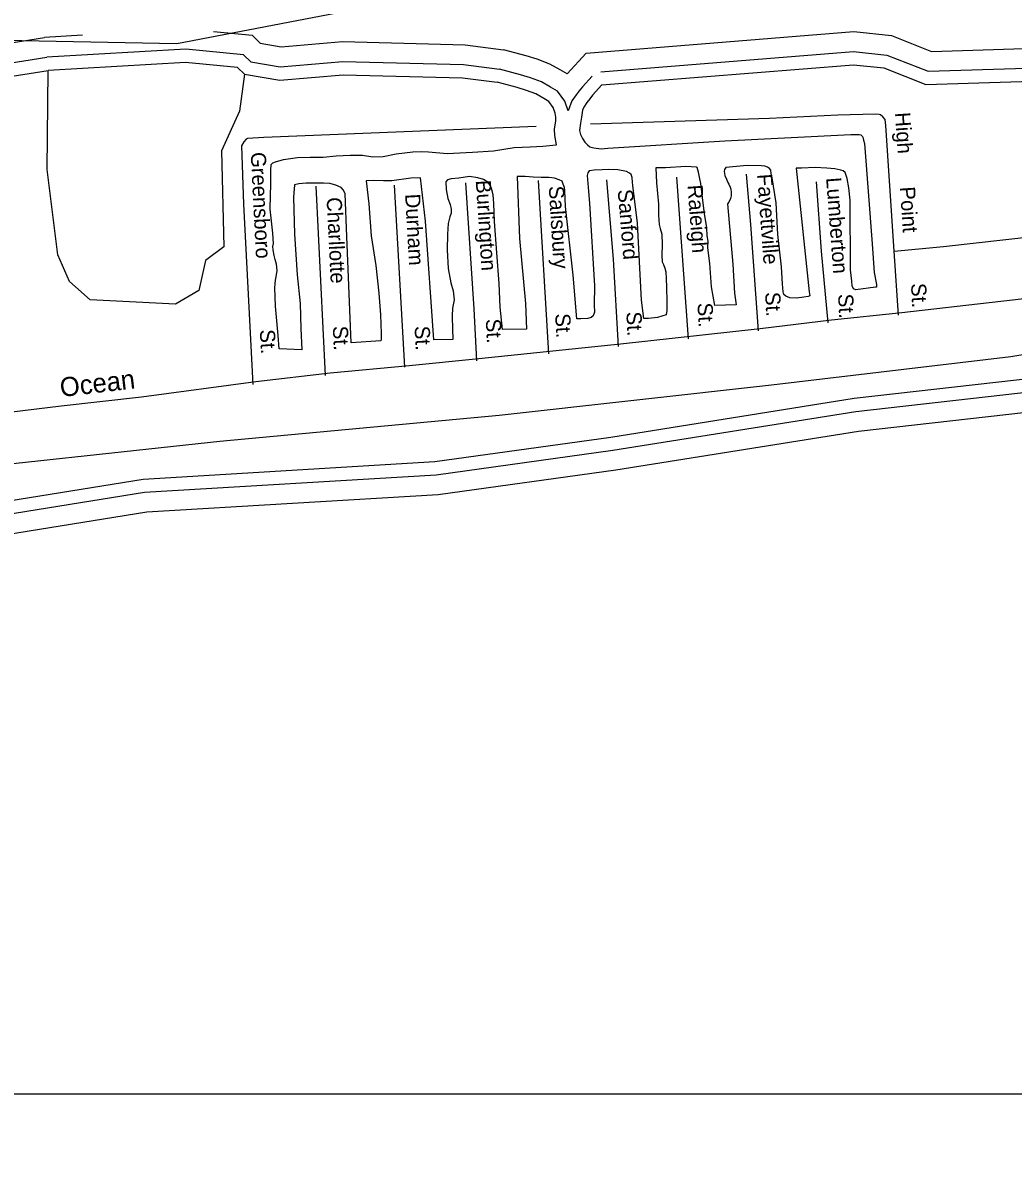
# Model space of a CAD drawing. Extents: x 2104537 to 2336408, y 34176 to 229611.
# Drawn here: x 2211289 to 2216206, y 55581 to 61283 of the extents above; entities that cross this region are included whole.
import ezdxf

# ---------------------------------------------------------------- set-up
doc = ezdxf.new("R2010")
doc.units = 0
for name, color, linetype in [('Exist Boundary Political City Limit New', 7, 'Continuous'), ('Exist Boundary Political CountyLine', 7, 'Continuous'), ('Exist Hydrographic Buffer Line', 7, 'Continuous'), ('Exist Hydrographic Creek Single Shore', 7, 'Continuous'), ('Exist Hydrographic Misc Water Feature', 7, 'Continuous'), ('Exist Road Non-System Type 51', 7, 'Continuous'), ('Exist Road Non-System Type 51 Label', 7, 'Continuous'), ('Exist Road Secondary Type 51 Attributed', 7, 'Continuous'), ('Exist Road Secondary Type 51 Label', 7, 'Continuous'), ('Map Preparation Boundary City Limit Buffer Line', 7, 'Continuous'), ('Map Preparation Inset Cut Line', 7, 'Continuous')]:
    doc.layers.add(name, color=color, linetype=linetype)

msp = doc.modelspace()

# ---------------------------------------------------------------- linework, layer by layer
at = {"layer": 'Exist Boundary Political City Limit New'}
for points in [[(2202125.8, 60433.4), (2206426.8, 60920), (2208243, 61145), (2209464, 61195.5), (2210426.2, 61213), (2212053.5, 61181.6), (2213011.8, 61364.8), (2214302.2, 61459.6), (2216452.2, 61722), (2217900, 61779.7), (2219700, 61841.9), (2222322.2, 61914.7), (2223679.5, 61917.5), (2224125, 61988.9), (2226136, 62154.2)], [(2224260.5, 60593.1), (2223479.5, 60441.5), (2222500.5, 60336.5), (2220495.8, 60114.9), (2219027.2, 59963.2), (2217535.2, 59846.6), (2216195, 59624.9), (2215006, 59484.9), (2213654, 59333.3), (2212267, 59205), (2210763.5, 59041.7), (2209015.2, 58831.7), (2207092.2, 58598.4), (2203629, 58147.7)]]:
    msp.add_lwpolyline(points, dxfattribs=at)
at = {"layer": 'Exist Boundary Political CountyLine'}
msp.add_lwpolyline([(2224260.4, 60593.1), (2223479.5, 60441.5), (2222500.5, 60336.5), (2220495.7, 60114.9), (2219027.2, 59963.2), (2217535.3, 59846.6), (2216194.9, 59624.9), (2215006.1, 59484.9), (2213654.1, 59333.3), (2212267.1, 59205), (2210763.6, 59041.7), (2209015.3, 58831.7), (2207092.1, 58598.4), (2204341.5, 58271.7)], dxfattribs=at)
at = {"layer": 'Exist Hydrographic Buffer Line'}
for points in [[(2214158.8, 61040.6), (2215413.9, 61141.7), (2215579, 61124.1), (2215783.6, 61043.1), (2217191.1, 61087.3), (2217566.2, 61133.7), (2217802, 61082.7), (2221231.8, 61206.4), (2221671.7, 61249.3), (2222332.1, 61487.4), (2224136.2, 61933.9), (2225101.5, 62024.4), (2225742.6, 62038.3), (2226822.1, 62135.2), (2227645, 62243.5)], [(2214086.5, 61133.5), (2215415.2, 61240.6), (2215602.8, 61220.6), (2215800.9, 61142.1), (2217183.5, 61185.5), (2217570.7, 61233.5), (2217810.8, 61181.5), (2219740.6, 61251.1)], [(2210285.9, 61060.2), (2210636.1, 61090.8), (2211396.6, 61211.1)], [(2211584.6, 61222), (2211396.6, 61211.1)], [(2212467.4, 61182.2), (2212428.9, 61220.2), (2212235.4, 61238.7)], [(2212467.4, 61182.2), (2212570.9, 61164.6), (2212875.2, 61190.4), (2213484.8, 61175.3), (2213675.4, 61150.2)], [(2212420.3, 61090.3), (2212384.6, 61125.6), (2212098.2, 61153), (2211407.1, 61113.1)], [(2213992.1, 61030.2), (2213956.7, 61050.2), (2213905.6, 61079.3), (2213842.4, 61103.6), (2213787.5, 61120.5), (2213675.4, 61150.2)], [(2214086.5, 61133.5), (2213992.1, 61030.2)], [(2210283.8, 60961.3), (2210648.1, 60993.1), (2211407.1, 61113.1)], [(2212420.3, 61090.3), (2212566.8, 61065.5), (2212878.1, 61091.8), (2213477.1, 61077), (2213656.3, 61053.4)], [(2213944.2, 60944.2), (2213908.1, 60964.6), (2213863.3, 60990.1), (2213810.2, 61010.6), (2213760.5, 61025.9), (2213656.3, 61053.4)], [(2214115.6, 61019.5), (2214066.9, 60966.1), (2214051.7, 60945.9), (2214036.8, 60927), (2214015.4, 60895.9), (2213997.1, 60847.1)], [(2213997.1, 60847.1), (2213980.5, 60894.9), (2213944.2, 60944.2)], [(2213341.5, 59039.4), (2214218.7, 59160.8), (2215425, 59354), (2219658.5, 59833), (2220409.7, 59871.1), (2220759.8, 59923.5), (2221808, 59978.7), (2223040.4, 60128.9), (2225026.9, 60261), (2227670.4, 60298.6)], [(2190473.3, 56064.1), (2190668, 56002.3), (2191062.7, 55790.4), (2191496, 55679.8), (2192558.7, 55695.9), (2193066.5, 55766.2), (2193316.2, 55838.8), (2193544.2, 56018), (2194287.6, 56359), (2195087.9, 56587.6), (2196285.3, 56856.4), (2197230, 57103.1), (2198783.7, 57289.2), (2202279, 57812.3), (2204270.7, 58010.4), (2204612.5, 58079.4), (2208395.3, 58553.7), (2209303.3, 58585.5), (2209971.2, 58691.1), (2210712.4, 58762.2), (2211893.2, 58952.5), (2213341.5, 59039.4)]]:
    msp.add_lwpolyline(points, dxfattribs=at)
at = {"layer": 'Exist Hydrographic Creek Single Shore'}
for points in [[(2214164.1, 60975.2), (2215413.1, 61075.8), (2215563.2, 61059.8), (2215772.1, 60977.1), (2217196.2, 61021.8), (2217563.2, 61067.3), (2217796.2, 61016.8), (2221236.1, 61140.9), (2221686.2, 61184.7), (2222351.2, 61424.6), (2224147.2, 61869), (2225105.3, 61958.8), (2225746.2, 61972.7), (2226829.3, 62070), (2227655.3, 62178.7)], [(2212388.9, 61029.1), (2212355.1, 61062.5), (2212097, 61087.2), (2211414.1, 61047.8)], [(2210328.1, 60899.3), (2210656.1, 60927.9), (2211414.1, 61047.8)], [(2212388.9, 61029.1), (2212564.1, 60999.4), (2212880, 61026.1), (2213472, 61011.5), (2213643.6, 60988.9)], [(2213899.7, 60894), (2213875.7, 60907.5), (2213835.1, 60930.7), (2213788.8, 60948.5), (2213742.4, 60962.8), (2213643.6, 60988.9)], [(2214164.1, 60975.2), (2214117.5, 60924.2), (2214103.7, 60905.8), (2214089.6, 60888), (2214074, 60865.3), (2214068.2, 60849.7), (2214062.6, 60815.4), (2214057.1, 60785.3), (2214053.1, 60749.3), (2214057.3, 60729.5), (2214067.8, 60709.6), (2214079.9, 60692), (2214092.1, 60678), (2214104, 60667.9), (2214124.3, 60662.6), (2214159.6, 60658.6), (2214194.1, 60661.3), (2214773.6, 60698.3), (2215399.5, 60728.9), (2215433.3, 60729.3), (2215441.1, 60729.8), (2215449.3, 60728), (2215457.4, 60719.6), (2215459.2, 60715.7), (2215463.6, 60701.5), (2215467.8, 60684.3), (2215505.8, 60185.6), (2215516.5, 60044.3), (2215527.2, 59984.4), (2215527.2, 59970.3), (2215523.3, 59970.3), (2215425.6, 59957.5), (2215413.6, 59963.6), (2215407.3, 59977.5), (2215405.1, 60001.5), (2215398.7, 60057.4), (2215398.9, 60187), (2215396.3, 60273), (2215396.8, 60403.5), (2215390.1, 60465), (2215382.1, 60510.4), (2215371.2, 60540.8), (2215361.2, 60548.6), (2215351.1, 60552.7), (2215321.4, 60558.2), (2215281.1, 60562.3), (2215223.1, 60565), (2215155.1, 60562.4), (2215129.2, 60562.9), (2215193.5, 59947.2), (2215195.7, 59927.4), (2215187.8, 59925.3), (2215166.1, 59920.8), (2215129.9, 59916.6), (2215097.8, 59917.8), (2215077.9, 59925.8), (2215066.6, 59934.8), (2215063.6, 59948), (2215061.1, 59987.4), (2215056.1, 60072.2), (2215038.2, 60233.3), (2215028.8, 60389.3), (2215009.8, 60513.4), (2215005.3, 60534.8), (2215003, 60552.9), (2214996.6, 60560.5), (2214986.3, 60567.3), (2214973.2, 60572.5), (2214956.9, 60574.4), (2214885, 60575.8), (2214779.2, 60564.7), (2214775.5, 60559.9), (2214773.4, 60555.6), (2214771.3, 60545.2), (2214774.2, 60526.1), (2214782.4, 60507.2), (2214789.9, 60490.7), (2214794, 60483.1), (2214800.6, 60468.2), (2214804, 60458.3), (2214806, 60441.8), (2214805.4, 60425.4), (2214802.8, 60410.7), (2214794.9, 60392.8), (2214786.9, 60384.8), (2214791.4, 60347), (2214814.3, 60085), (2214821.7, 59941.2), (2214830.4, 59883.6), (2214724.4, 59880.1), (2214707.4, 59972.3), (2214700.1, 60087.9), (2214689.2, 60166.2), (2214691.1, 60199.6), (2214686.7, 60225.9), (2214684.2, 60266.3), (2214673.4, 60336.1)], [(2213396.6, 60234.4), (2213395.4, 60156.6), (2213400.5, 60063), (2213413.2, 59992.9), (2213425.6, 59953.3), (2213430, 59908.9), (2213422.6, 59867.4), (2213420.9, 59828.7), (2213421.5, 59759.2), (2213424, 59717.1), (2213424.2, 59711.5), (2213330, 59710.1), (2213287.9, 60298.1), (2213263.8, 60513.5), (2213215.9, 60512.8), (2213121.5, 60498.8), (2213079.8, 60499.6), (2213032, 60501.6), (2212993.9, 60499), (2213006.1, 60384.6), (2213018.8, 60225.2), (2213042.2, 60078.8), (2213055.6, 59941.7), (2213065, 59833.3), (2213067.9, 59741.4), (2213068, 59713.5), (2213066.1, 59703.7), (2212918.3, 59694.1), (2212897, 60222), (2212888.6, 60435.4), (2212881.1, 60452.6), (2212869.2, 60465.3), (2212843.2, 60477.3), (2212812.2, 60485.1), (2212781.7, 60488.3), (2212730.2, 60488.3), (2212696.1, 60487.4), (2212658.9, 60484.1), (2212638.2, 60478.6), (2212632.7, 60417.4), (2212636.7, 60233.6), (2212650.9, 60031.5), (2212666.2, 59889.2), (2212669.7, 59765.4), (2212674.6, 59659.4), (2212560.8, 59664.2), (2212555.8, 59730.6), (2212542.6, 59876.1), (2212539.4, 59968.1), (2212541.5, 59988.4), (2212543.1, 60006.4), (2212547, 60022.1), (2212552.2, 60053.1), (2212548.3, 60086), (2212542.1, 60108.1), (2212535.9, 60127.9), (2212531.9, 60156.9), (2212530.6, 60172.3), (2212533.2, 60188), (2212530.5, 60239.6), (2212524.1, 60298.1), (2212517.4, 60357.9), (2212518.7, 60426.1), (2212520.4, 60480.9), (2212519.5, 60519.6), (2212519.5, 60551.4), (2212521, 60580.3), (2212530.4, 60589), (2212542.9, 60593.6), (2212582.8, 60604.4), (2212652.9, 60615.5), (2212714.6, 60615.9), (2212780.6, 60616.3), (2212844.7, 60623.3), (2212914.6, 60625.9), (2212976, 60627.3), (2213026.7, 60618.8), (2213078.5, 60619.4), (2213142.5, 60633.9), (2213224.3, 60642.9), (2213265.7, 60645.3), (2213302.4, 60644), (2213395.4, 60635.6), (2213522.2, 60642), (2213626.3, 60647.6), (2213728.3, 60664.3), (2213808.1, 60668.7), (2213869.9, 60671.4), (2213919.8, 60676.4), (2213937.9, 60678.3), (2213929.6, 60724.4), (2213929.2, 60756.6), (2213934.9, 60796.5), (2213934.6, 60815.5), (2213931.7, 60835.3), (2213921.8, 60864), (2213899.7, 60894)], [(2214673.4, 60336.1), (2214666.9, 60388.1), (2214660.4, 60444), (2214656, 60485.7), (2214649.9, 60509.8), (2214643.6, 60541.7), (2214637.2, 60565.8), (2214633.3, 60567.5), (2214580.8, 60570.8), (2214479.3, 60563.9), (2214431.1, 60563.2), (2214435.9, 60489.3), (2214445, 60383.2), (2214445.6, 60329), (2214448.3, 60283), (2214454.1, 60261.6), (2214460.8, 60233.6), (2214463.1, 60183.7), (2214461.7, 60127.9), (2214463.8, 60097.4), (2214470.1, 60083.5), (2214476.3, 60066), (2214481.2, 60047.2), (2214482.8, 60014.3), (2214485.3, 59970), (2214486.2, 59900.1), (2214486.4, 59855.8), (2214482.7, 59833.9), (2214439.4, 59820), (2214395, 59814.9), (2214373, 59814.7), (2214360, 59906.8), (2214340.2, 60288.4), (2214316.9, 60475.8), (2214315.9, 60492.3), (2214313.7, 60516.3), (2214309.4, 60530.1), (2214301, 60537.8), (2214285.4, 60546.3), (2214243.2, 60553.7), (2214197, 60555.2), (2214165.2, 60554.2), (2214125.1, 60552.7), (2214101.4, 60548.2), (2214093.4, 60539.2), (2214091.5, 60526.1), (2214096.2, 60466.3), (2214102.9, 60388.1), (2214127.2, 59978.5), (2214126, 59884.1), (2214126.6, 59846.3), (2214121, 59828.4), (2214110.7, 59819.7), (2214094.9, 59815.8), (2214059, 59813.2), (2214039, 59813.6), (2214020.6, 60031.4), (2213983.2, 60372.4), (2213980.4, 60450.5), (2213978.1, 60465.3), (2213971.9, 60482.5), (2213965.9, 60496.7), (2213951.6, 60504.2), (2213927.8, 60512.2), (2213899.7, 60516), (2213861.6, 60515.8), (2213822.3, 60517.5), (2213783.6, 60520.5), (2213743.6, 60520.7), (2213755.1, 60212.7), (2213784.3, 59890.6), (2213789.7, 59762.6), (2213669.6, 59761.6), (2213658.3, 59871.7), (2213653, 59989.3), (2213641.8, 60141.1), (2213630, 60297.1), (2213626.9, 60387.4), (2213624.7, 60429.4), (2213616.1, 60460.8), (2213608.3, 60479), (2213598.1, 60493), (2213575.7, 60505.9), (2213547.6, 60514.6), (2213505.7, 60520.3), (2213453.8, 60513.1), (2213415.6, 60508.9), (2213396.8, 60504.4), (2213389.8, 60494.7), (2213390.4, 60456.9), (2213399, 60410.8), (2213411.2, 60381.1), (2213415.4, 60358.7), (2213415.6, 60339), (2213408.4, 60321.1), (2213400.2, 60286.8), (2213396.6, 60234.4)], [(2213335.1, 59104.7), (2214209, 59225.7), (2215416.1, 59419), (2219653.1, 59898.4), (2220403.2, 59936.5), (2220753.2, 59988.8), (2221802.3, 60044.1), (2223034.2, 60194.3), (2225024.3, 60326.6), (2227669, 60364.2)], [(2213351.2, 58941.3), (2214233.2, 59063.4), (2215438.3, 59256.4), (2219666.5, 59734.9), (2220419.5, 59773.1), (2220769.7, 59825.4), (2221816.5, 59880.6), (2223049.6, 60030.9), (2225030.9, 60162.6), (2227672.6, 60200.2)], [(2190540.2, 56111.7), (2190693.6, 56063), (2191086.7, 55852), (2191503.8, 55745.6), (2192553.6, 55761.4), (2193052.7, 55830.6), (2193285.7, 55898.3), (2193509.8, 56074.4), (2194264.8, 56420.7), (2195071.7, 56651.3), (2196269.8, 56920.2), (2197217.8, 57167.7), (2198774.9, 57354.2), (2202270.9, 57877.5), (2204260.9, 58075.4), (2204601.9, 58144.2), (2208390, 58619.2), (2209297, 58651), (2209963, 58756.2), (2210704, 58827.3), (2211886, 59017.8), (2213335.1, 59104.7)], [(2190456.3, 55966.3), (2190629.5, 55911.3), (2191026.7, 55698), (2191484.4, 55581.2), (2192566.2, 55597.6), (2193087.1, 55669.7), (2193362, 55749.6), (2193595.9, 55933.4), (2194321.9, 56266.4), (2195112.2, 56492.2), (2196308.5, 56760.7), (2197248.4, 57006.1), (2198796.8, 57191.6), (2202291.1, 57714.6), (2204285.3, 57912.9), (2204628.4, 57982.2), (2208403.1, 58455.5), (2209312.7, 58487.4), (2209983.6, 58593.4), (2210724.9, 58664.5), (2211904, 58854.5), (2213351.2, 58941.3)]]:
    msp.add_lwpolyline(points, dxfattribs=at)
at = {"layer": 'Exist Hydrographic Misc Water Feature'}
for points in [[(2212047.1, 59887.4), (2211622.1, 59908.7), (2211521, 59999.2), (2211462.1, 60131.6), (2211409, 60555.8), (2211414.1, 61047.8)], [(2212388.9, 61029.1), (2212365, 60845.8), (2212275.1, 60647.4), (2212286, 60171.5), (2212195, 60104.3), (2212163, 59954), (2212047.1, 59887.4)]]:
    msp.add_lwpolyline(points, dxfattribs=at)
at = {"layer": 'Exist Road Non-System Type 51'}
for p, q in [((2213900.5, 59639.4), (2213848.9, 60500.6)), ((2214593.5, 59714.6), (2214536.8, 60518.2)), ((2212791.2, 59533.1), (2212744.7, 60472.6)), ((2213185, 59573.4), (2213134.8, 60476.9)), ((2215636.8, 59832), (2215615.3, 60150))]:
    msp.add_line(p, q, dxfattribs=at)
for points in [[(2215615.3, 60150), (2215574.2, 60773.5), (2215570.5, 60803.1), (2215559.6, 60816.4), (2215547, 60826.2), (2215541.5, 60828.9), (2215521.5, 60830.9), (2215335.4, 60824.7), (2214995.5, 60809.2), (2214107.5, 60781.4)], [(2213837.9, 60768.5), (2212485.9, 60713.8), (2212404.1, 60708.8), (2212397.1, 60705.4), (2212385.7, 60693.5), (2212374.5, 60672.7), (2212383.7, 60382.8), (2212429.8, 59487.3)], [(2214246, 59677), (2214221.3, 60110.6), (2214188.8, 60504.2)], [(2214941.4, 59754.5), (2214903.3, 60282.1), (2214882.6, 60531.9)], [(2213542.6, 59605.3), (2213529.8, 59863), (2213488.7, 60488.8)], [(2215287, 59794.5), (2215255.1, 60150), (2215229.3, 60493.7)], [(2215615.3, 60150), (2215860.9, 60172.5), (2216906.1, 60289.9)]]:
    msp.add_lwpolyline(points, dxfattribs=at)
at = {"layer": 'Exist Road Secondary Type 51 Attributed'}
msp.add_lwpolyline([(2216693.7, 59963), (2215652.7, 59843.6), (2215304.5, 59807.1), (2214950.4, 59764.7), (2214255.8, 59687.7), (2213553.4, 59614.6), (2213207.1, 59579.9), (2212814.5, 59543.3), (2212445.1, 59501), (2211877.5, 59424), (2211479.2, 59379.7), (2210851.9, 59304.6), (2210524.8, 59262.3), (2210373.9, 59241.1), (2210188, 59214.8), (2209872.4, 59177.6), (2208879.4, 59057.2), (2208144.5, 58975.4), (2207638.5, 58911.9), (2207120.7, 58846.1), (2206743.3, 58800.2), (2206410.5, 58759.6), (2205984.5, 58708.5)], dxfattribs=at)
at = {"layer": 'Map Preparation Boundary City Limit Buffer Line'}
for points in [[(2202125.8, 60433.4), (2206426.8, 60920), (2208243, 61145), (2209464, 61195.5), (2210426.2, 61213), (2212053.5, 61181.6), (2213011.8, 61364.8), (2214302.2, 61459.6), (2216452.2, 61722), (2217900, 61779.7), (2219700, 61841.9), (2222322.2, 61914.7), (2223679.5, 61917.5), (2224125, 61988.9), (2226136, 62154.2)], [(2224260.5, 60593.1), (2223479.5, 60441.5), (2222500.5, 60336.5), (2220495.8, 60114.9), (2219027.2, 59963.2), (2217535.2, 59846.6), (2216195, 59624.9), (2215006, 59484.9), (2213654, 59333.3), (2212267, 59205), (2210763.5, 59041.7), (2209015.2, 58831.7), (2207092.2, 58598.4), (2203629, 58147.7)]]:
    msp.add_lwpolyline(points, dxfattribs=at)
at = {"layer": 'Map Preparation Inset Cut Line'}
msp.add_lwpolyline([(2262949.2, 100213), (2187500, 100213), (2187500, 55964.5), (2244094.4, 55964.5), (2244094.4, 70118.4), (2262949.2, 70118.4)], close=True, dxfattribs=at)

# ---------------------------------------------------------------- texts
at = {"layer": 'Exist Road Non-System Type 51 Label'}
for s, rotation, p in [('High ', 273.7756, (2215619.3, 60837.5)), ('Greensboro', 272.9453, (2212419.7, 60640)), ('Fayettville', 274.1271, (2214934.7, 60531.3)), ('Lumberton', 274.3037, (2215277.1, 60513.8)), ('Burlington', 273.7579, (2213537.3, 60500.8)), ('Salisbury', 273.433, (2213899.8, 60472.4)), ('Sanford', 274.712, (2214242.3, 60454.6)), ('Raleigh', 274.0368, (2214589.1, 60477.4)), ('Point', 273.7756, (2215643.7, 60468.4)), ('Charllotte', 272.836, (2212796.7, 60416.1)), ('Durham', 273.1796, (2213186.6, 60432.9)), ('St.', 272.9453, (2215698.7, 59989.4)), ('St.', 272.9453, (2214974.2, 59945.2)), ('St.', 272.9453, (2215336.5, 59936.4)), ('St.', 272.9453, (2214638.5, 59892.1)), ('St.', 272.9453, (2213931.7, 59839.1)), ('St.', 272.9453, (2214285.1, 59847.9)), ('St.', 272.9453, (2212827.3, 59777.2)), ('St.', 272.9453, (2213233.7, 59777.2)), ('St.', 272.9453, (2213587.1, 59812.5)), ('St.', 272.9453, (2212465, 59759.5))]:
    msp.add_text(s, height=75, rotation=rotation, dxfattribs=at).set_placement(p)
at = {"layer": 'Exist Road Secondary Type 51 Label'}
msp.add_text('Ocean', height=95, rotation=6.6876, dxfattribs=at).set_placement((2211478.2, 59425.2))

doc.saveas('drawing.dxf')
